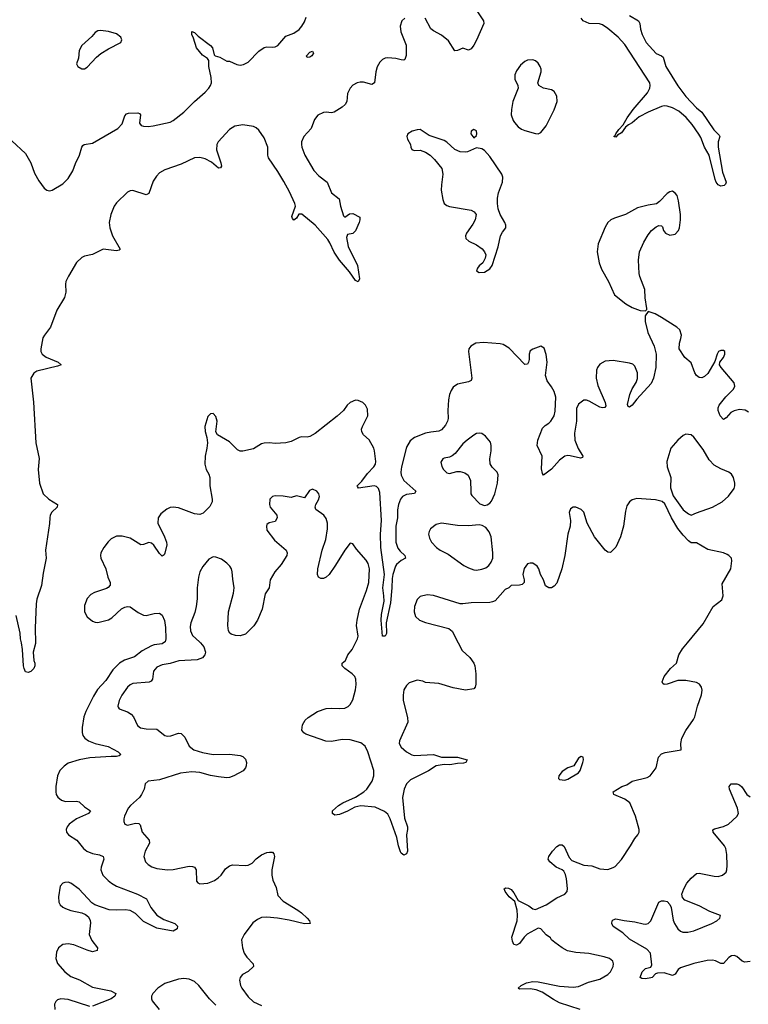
# Model space of a CAD drawing. Header units: inches. Extents: x 1449094 to 1618372, y 389908 to 534307.
# Tile 399 of 494: x 1581088 to 1586516, y 467309 to 474639. Entities that reach past the tile are written whole.
import ezdxf

# ---------------------------------------------------------------- set-up
doc = ezdxf.new("R2010")
doc.units = ezdxf.units.IN
doc.header["$MEASUREMENT"] = 0
doc.layers.add('B5486', color=7, linetype='Continuous')
doc.layers.add('B5487', color=7, linetype='Continuous')

msp = doc.modelspace()

# ---------------------------------------------------------------- linework, layer by layer
at = {"layer": 'B5486', "color": 5}
for points, elevation in [([(1581205.6, 470000), (1581205.8, 469994.2), (1581188, 469930), (1581193, 469870), (1581200.5, 469850), (1581201.6, 469830), (1581193.4, 469810), (1581171.9, 469788.1), (1581150, 469779.3), (1581130, 469784), (1581120.5, 469810), (1581115.8, 469830), (1581109.6, 469950), (1581100.1, 470000)], 480), ([(1582159.5, 470000), (1582150, 469992.9), (1582090, 469984.6), (1582070, 469977.2), (1581999.1, 469940.9), (1581943.5, 469896.5), (1581867.6, 469872.4), (1581830.2, 469850), (1581781.7, 469798.3), (1581730, 469718.7), (1581667.1, 469652.9), (1581636.4, 469603.6), (1581580.5, 469490), (1581565.6, 469450), (1581552.3, 469370), (1581552.5, 469332.5), (1581558.6, 469310), (1581573.8, 469290), (1581600.9, 469270), (1581650, 469251.5), (1581747.3, 469227.3), (1581821.1, 469190), (1581842, 469170), (1581830, 469158), (1581810, 469152.9), (1581770, 469154.7), (1581610, 469144.1), (1581530.4, 469130), (1581450, 469103.4), (1581418.3, 469081.7), (1581387.7, 469050), (1581369.4, 469010), (1581357, 468930), (1581356.1, 468890), (1581360.2, 468870), (1581370.8, 468850.8), (1581399.5, 468830), (1581430, 468819.8), (1581510, 468821.2), (1581530, 468816.6), (1581570, 468780.2), (1581614.9, 468750), (1581599.3, 468730), (1581511.8, 468690), (1581456, 468650), (1581440.3, 468630), (1581433.4, 468610), (1581436.5, 468590), (1581450.4, 468570), (1581512.3, 468532.3), (1581563.2, 468470), (1581588.9, 468450), (1581630, 468431.9), (1581681.6, 468421.6), (1581710.7, 468410), (1581714.9, 468390), (1581694, 468330), (1581691.6, 468310), (1581707.4, 468270), (1581747.2, 468230), (1581772, 468210), (1581810, 468189.2), (1581966, 468130), (1582033.6, 468093.6), (1582064.9, 468030), (1582110, 467972.9), (1582161.5, 467941.5), (1582244, 467910), (1582264, 467890), (1582261, 467870), (1582230, 467854.5), (1582110, 467876.9), (1582010, 467925.4), (1581950, 467984.8), (1581910, 468007.7), (1581873.5, 468013.5), (1581810, 468009.8), (1581753.2, 468013.2), (1581648.8, 468048.8), (1581625.3, 468065.3), (1581530, 468167.4), (1581469.3, 468210), (1581450, 468217.3), (1581423.4, 468216.6), (1581408.3, 468211.7), (1581390, 468189.2), (1581376.9, 468110), (1581380.3, 468070), (1581388.9, 468050), (1581410, 468031.8), (1581430, 468022), (1581470, 468007.1), (1581550.2, 467990.2), (1581578.2, 467978.2), (1581599.7, 467959.7), (1581613.7, 467933.7), (1581615.4, 467915.4), (1581604.5, 467830), (1581624.5, 467784.5), (1581666.4, 467730), (1581664.9, 467710), (1581630, 467699.8), (1581590, 467711.6), (1581490, 467752.7), (1581450, 467760.6), (1581410, 467754.4), (1581377.3, 467730), (1581361.4, 467698.6), (1581356.8, 467650), (1581370, 467612.2), (1581423.2, 467550), (1581470, 467516.3), (1581532.6, 467492.6), (1581630, 467437.4), (1581766.8, 467410), (1581804, 467390), (1581797.3, 467370), (1581770, 467349.7), (1581630, 467295.6)], 520), ([(1582433.6, 470000), (1582459.5, 469970), (1582471.7, 469931.7), (1582467, 469910), (1582450, 469889.7), (1582410, 469873.7), (1582274.1, 469865.9), (1582210, 469846.6), (1582150, 469836), (1582110, 469818), (1582083.6, 469790), (1582077.6, 469730), (1582066, 469714), (1582051.3, 469708.7), (1581930, 469696.9), (1581910, 469687.6), (1581890, 469669.6), (1581848.9, 469610), (1581828.7, 469570), (1581819.1, 469530), (1581821.1, 469521.1), (1581827.9, 469507.9), (1581890, 469487), (1581918, 469470), (1581935.8, 469450), (1581964.6, 469384.6), (1581986.9, 469366.9), (1582030, 469359.3), (1582110, 469358.4), (1582170, 469310.4), (1582190, 469306), (1582213, 469307), (1582270, 469326.7), (1582290, 469326), (1582318.2, 469298.2), (1582350.4, 469230), (1582384, 469204), (1582450, 469184.1), (1582529.8, 469170.2), (1582650.3, 469170.3), (1582730, 469161.6), (1582750, 469154.4), (1582770, 469133.4), (1582777, 469110), (1582775.6, 469084.4), (1582770, 469069), (1582752.1, 469047.9), (1582684, 469010), (1582650, 468997.4), (1582630, 468994.7), (1582570, 469002.7), (1582510, 469012.3), (1582430, 469035.1), (1582370, 469040.3), (1582286.8, 469030), (1582130, 468980.4), (1582044.7, 468970), (1582022.8, 468950), (1582014.9, 468910), (1581996.4, 468870), (1581980.4, 468850), (1581912.2, 468790), (1581897, 468770), (1581868.5, 468710), (1581862.4, 468690), (1581863, 468670), (1581870.5, 468650.5), (1581890, 468642.4), (1581950, 468657.1), (1581976.1, 468656.1), (1581986, 468646), (1581999.5, 468590), (1582052.2, 468530), (1582054.9, 468510), (1582023.7, 468450), (1582012.4, 468410), (1582025.5, 468370), (1582044, 468350), (1582072.9, 468332.9), (1582110, 468320.3), (1582189.7, 468310.3), (1582230, 468312.9), (1582350, 468337), (1582376.2, 468336.2), (1582390.3, 468330.3), (1582403.1, 468310), (1582405.8, 468225.8), (1582414, 468214), (1582430, 468207.3), (1582490, 468212.2), (1582538, 468230), (1582567, 468250), (1582588.3, 468271.7), (1582621, 468319), (1582650, 468341.3), (1582673.1, 468346.9), (1582770, 468342.4), (1582790, 468346), (1582818.8, 468361.2), (1582850, 468392.7), (1582890, 468421.6), (1582930, 468438.4), (1582950, 468443), (1582970, 468440.7), (1582980.7, 468430), (1582986, 468410), (1582967.2, 468310), (1582965.3, 468270), (1582974.1, 468234.1), (1582999.1, 468179.1), (1583010, 468119.1), (1583050, 468077.4), (1583160.5, 468010), (1583186, 467990), (1583230.5, 467950), (1583246.8, 467930), (1583252, 467910), (1583210, 467907.8), (1583096.3, 467936.3), (1583008.5, 467951.5), (1582930, 467958.7), (1582890, 467955.6), (1582858.7, 467941.3), (1582824.9, 467915.1), (1582760.7, 467830), (1582740.7, 467790), (1582748.2, 467730), (1582759.5, 467690), (1582779.4, 467659.4), (1582827.7, 467610), (1582830.6, 467590), (1582790, 467554), (1582747.3, 467530), (1582730.6, 467510), (1582724.9, 467490), (1582732, 467450), (1582741.7, 467430), (1582790, 467364.4), (1582830, 467328.8), (1582890, 467299.5)], 540), ([(1584355.2, 470000), (1584384.2, 469944.2), (1584440.7, 469890), (1584470.6, 469850), (1584478, 469830), (1584485.5, 469770), (1584487.1, 469692.9), (1584481, 469670), (1584470, 469659), (1584410, 469647.6), (1584315.9, 469664.1), (1584210, 469697), (1584110, 469706), (1584090, 469715.1), (1584050, 469722.7), (1583990, 469702.7), (1583970, 469682.7), (1583950.4, 469650), (1583944.2, 469610), (1583945.7, 469570), (1583976.2, 469443.8), (1583978.4, 469410), (1583917.8, 469270), (1583914.3, 469250), (1583930, 469224.6), (1583970.5, 469190), (1584010, 469166.3), (1584030, 469162.7), (1584170, 469168.7), (1584230, 469148), (1584350, 469150.3), (1584422, 469130), (1584412, 469110), (1584394.6, 469105.4), (1584350, 469102.9), (1584292.5, 469092.5), (1584250, 469094.5), (1584190, 469083.9), (1584132.2, 469047.8), (1583998.6, 468981.4), (1583970.4, 468950), (1583953.1, 468910), (1583940.8, 468850), (1583954.7, 468694.7), (1583975.8, 468630), (1583977.6, 468610), (1583970.3, 468570), (1583976, 468450), (1583970, 468429.4), (1583950, 468419.3), (1583930, 468433.2), (1583925.2, 468445.2), (1583909.7, 468490), (1583896.4, 468550), (1583848.5, 468690), (1583830, 468725.1), (1583805.1, 468745.1), (1583736, 468776), (1583630, 468785.7), (1583583.6, 468776.4), (1583530, 468746.3), (1583470, 468722), (1583436.4, 468716.4), (1583418, 468730), (1583419, 468750), (1583462.7, 468790), (1583494, 468810), (1583590, 468850.2), (1583651.2, 468890), (1583673.5, 468910), (1583713.5, 468970), (1583727.1, 469010), (1583726.3, 469050), (1583682.2, 469190), (1583660.4, 469230), (1583630, 469255.4), (1583550, 469277.3), (1583490, 469279.8), (1583410, 469265.4), (1583367.5, 469267.5), (1583220, 469320), (1583203.6, 469330), (1583189.7, 469350), (1583193.7, 469390), (1583214.6, 469425.4), (1583235.7, 469444.3), (1583306, 469490), (1583370, 469510.3), (1583410, 469513.4), (1583470, 469510.4), (1583510, 469514.9), (1583534, 469526), (1583550, 469542), (1583570, 469574.8), (1583589.7, 469650), (1583594.5, 469690), (1583592.4, 469730), (1583584.2, 469750), (1583565.6, 469770), (1583509.6, 469810), (1583489.6, 469830), (1583489.4, 469850), (1583514, 469870), (1583532, 469910), (1583565.1, 469950), (1583589.7, 470000)], 540), ([(1585262.4, 467270), (1585110, 467319.4), (1585063.9, 467343.9), (1584979.1, 467399.1), (1584936, 467416), (1584890, 467423.9), (1584810, 467422), (1584802, 467430), (1584824, 467450), (1584864, 467470), (1584910, 467478.9), (1584950, 467476.1), (1585110, 467444.6), (1585210, 467436.6), (1585250, 467441.4), (1585325.8, 467474.2), (1585410, 467495.6), (1585469.7, 467530), (1585488.4, 467550), (1585508.3, 467590), (1585511.2, 467610), (1585507.3, 467630), (1585482.7, 467650), (1585442.7, 467662.7), (1585326.6, 467686.6), (1585230, 467696.1), (1585167.7, 467707.7), (1585128.6, 467728.6), (1585073.2, 467770), (1585049.5, 467790), (1585042.9, 467802.9), (1585010, 467827), (1584970, 467871.6), (1584950, 467876.2), (1584867.9, 467832.1), (1584845.5, 467810), (1584810, 467761.2), (1584790, 467749.2), (1584770, 467755.3), (1584758.6, 467778.6), (1584755.1, 467810), (1584794, 467930), (1584797.4, 467970), (1584793.6, 468010), (1584775.5, 468075.5), (1584734, 468110), (1584704, 468150), (1584698, 468170), (1584710, 468176), (1584730, 468174.8), (1584750, 468162.8), (1584770, 468138.8), (1584802.4, 468082.4), (1584881.7, 468041.7), (1584910, 468019.1), (1584930, 468015.5), (1585009, 468051), (1585090, 468102.4), (1585149.6, 468130.4), (1585166, 468150), (1585169.5, 468170.5), (1585162.5, 468242.5), (1585154.8, 468274.8), (1585140.2, 468300.2), (1585129.6, 468309.6), (1585084.5, 468330), (1585038, 468370), (1585025.2, 468390), (1585029.3, 468410), (1585058, 468450), (1585090, 468484), (1585110, 468497.3), (1585130, 468496), (1585143, 468483), (1585181.7, 468401.7), (1585199.8, 468379.8), (1585290, 468344.4), (1585350, 468340.2), (1585410, 468317), (1585470, 468314), (1585510, 468326.7), (1585523.7, 468336.3), (1585570, 468388.2), (1585638.9, 468490), (1585670, 468544), (1585693.2, 468570), (1585702.7, 468590), (1585703.7, 468610), (1585675.8, 468710), (1585634, 468810), (1585596.8, 468836.8), (1585514, 468870), (1585509.3, 468890), (1585574, 468930), (1585610, 468942), (1585649.8, 468970.2), (1585761.2, 468998.8), (1585784, 469010), (1585828.7, 469070), (1585846.6, 469150), (1585870, 469172.7), (1585896.1, 469183.9), (1586016.4, 469203.6), (1586012.3, 469250), (1586021.3, 469290), (1586050, 469347.7), (1586107, 469430), (1586116.2, 469450), (1586136.2, 469530), (1586166.5, 469613.5), (1586171, 469649), (1586167.8, 469670), (1586152.5, 469692.5), (1586130, 469704.2), (1586050, 469720.3), (1585990, 469719.8), (1585910, 469692), (1585890, 469689.6), (1585878, 469698), (1585873.2, 469710), (1585889.6, 469750), (1585936.9, 469810), (1585979.6, 469850), (1585997.2, 469910), (1586025, 469955.1), (1586062, 470000)], 540), ([(1586530, 467627), (1586490, 467623.6), (1586470, 467631.3), (1586430, 467663.9), (1586410, 467672.2), (1586390, 467670.6), (1586370, 467658.8), (1586330, 467612.3), (1586310, 467612.7), (1586272.1, 467632.1), (1586250, 467637.3), (1586210, 467634.7), (1586110, 467613.4), (1586010, 467579.8), (1585992.3, 467567.7), (1585970, 467534), (1585950, 467522.9), (1585890, 467542.6), (1585839.1, 467540.9), (1585823.8, 467536.2), (1585798.8, 467510), (1585790, 467506.3), (1585750, 467499.6), (1585722.5, 467502.5), (1585709.3, 467510), (1585725.1, 467550), (1585750, 467575.5), (1585790, 467586), (1585797.6, 467602.4), (1585787.1, 467690), (1585758.9, 467718.9), (1585630, 467794), (1585582, 467842), (1585508.1, 467888.1), (1585499.3, 467910), (1585501.2, 467930), (1585510, 467938.8), (1585530, 467944.9), (1585590, 467932.2), (1585670, 467923.8), (1585732.1, 467907.9), (1585750, 467905.5), (1585769.5, 467910.5), (1585790, 467931.3), (1585849.6, 468070.4), (1585870, 468078.8), (1585890, 468080.7), (1585910, 468074), (1585932.2, 468052.2), (1585940.4, 468030), (1585956.7, 467936.7), (1585966.5, 467910), (1585990.2, 467870.2), (1586010, 467854), (1586027.1, 467847.1), (1586065.7, 467845.7), (1586110, 467856.5), (1586245.1, 467910), (1586280.7, 467930), (1586303.7, 467950), (1586309, 467970), (1586230, 468001.1), (1586150, 468041.8), (1586043.5, 468083.5), (1586024.9, 468104.9), (1586020.5, 468130), (1586035.1, 468170), (1586057.7, 468210), (1586090, 468248.7), (1586130, 468282.4), (1586150, 468286.7), (1586262.2, 468262.2), (1586290, 468260.9), (1586323.7, 468270), (1586350, 468294), (1586356.4, 468310), (1586358.4, 468341.6), (1586356.4, 468423.6), (1586348.4, 468470), (1586337.8, 468490), (1586253.3, 468590), (1586252.3, 468607.7), (1586264.6, 468615.4), (1586330, 468631.8), (1586367, 468650), (1586430, 468707.7), (1586442.9, 468730), (1586434.7, 468770), (1586374.5, 468910), (1586372.7, 468930), (1586389.2, 468950), (1586430, 468950.4), (1586450, 468943), (1586467.1, 468927.1), (1586505.3, 468870), (1586530, 468854.9)], 520), ([(1582550, 467303.6), (1582502.4, 467350), (1582423.5, 467450), (1582390, 467478.8), (1582350, 467496.4), (1582310, 467501), (1582270, 467496), (1582170, 467463.5), (1582117.1, 467430), (1582080.4, 467390), (1582070.4, 467370), (1582070.4, 467350), (1582075.8, 467335.8), (1582127.7, 467270)], 540), ([(1581610, 467293.3), (1581450, 467346), (1581394, 467350), (1581370, 467342.6), (1581356.5, 467330), (1581348.2, 467310), (1581349.3, 467270)], 520)]:
    msp.add_lwpolyline(points, dxfattribs=dict(at, elevation=elevation))
at = {"layer": 'B5486', "color": 5, "elevation": 560}
msp.add_lwpolyline([(1585270, 469153.2), (1585250, 469142), (1585216, 469084), (1585170, 469068.7), (1585130, 469042), (1585104.7, 469010), (1585102, 468990), (1585110, 468982), (1585150, 468978), (1585170, 468984.7), (1585250, 469032), (1585262, 469050), (1585284, 469110), (1585288.7, 469130), (1585286, 469150)], close=True, dxfattribs=at)
at = {"layer": 'B5487', "color": 5}
for points, elevation in [([(1581030, 473738), (1581130, 473644), (1581170, 473573.4), (1581197.8, 473497.8), (1581230, 473439.3), (1581270, 473384.9), (1581290, 473370.4), (1581310, 473366.5), (1581330, 473370.3), (1581410, 473416.9), (1581450, 473456.9), (1581484.7, 473515.3), (1581504.7, 473570), (1581534.1, 473630), (1581549.8, 473690.2), (1581557.6, 473702.4), (1581569.1, 473710.9), (1581630, 473721.1), (1581818.8, 473830), (1581850, 473865.2), (1581870, 473923.8), (1581882.3, 473937.7), (1581897.2, 473942.8), (1581966.9, 473946.9), (1581981.1, 473941.1), (1581986.7, 473930), (1581979.1, 473870), (1581992.1, 473852), (1582010, 473846.8), (1582045.2, 473845.2), (1582080.9, 473850), (1582210, 473876.3), (1582232.1, 473887.9), (1582310, 473951.3), (1582390, 474030.7), (1582470, 474099.2), (1582497.6, 474130), (1582509.9, 474150), (1582515.5, 474170), (1582513.6, 474210), (1582497.2, 474290), (1582495.9, 474335.9), (1582487.1, 474350), (1582450, 474375.2), (1582406, 474430), (1582382.8, 474502.8), (1582369.2, 474530), (1582370, 474552.4), (1582390, 474545.3), (1582417, 474517), (1582510, 474446.2), (1582524.1, 474430), (1582536.7, 474376.7), (1582543, 474370), (1582579.2, 474359.2), (1582630, 474331.8), (1582650, 474330.2), (1582705.1, 474305.1), (1582730, 474299.8), (1582754.8, 474305.2), (1582790, 474323.2), (1582870, 474404), (1582907.8, 474432.2), (1582930, 474437.3), (1582970, 474435.2), (1582990, 474438.5), (1583010, 474448.5), (1583070, 474516.5), (1583130, 474540.2), (1583170, 474567.5), (1583189.8, 474590), (1583210, 474623.7), (1583222, 474658)], 480), ([(1583957, 474650), (1583934.9, 474630), (1583922.8, 474590), (1583928, 474550), (1583966.3, 474450), (1583967.6, 474372.4), (1583955.9, 474344.1), (1583950, 474338.4), (1583930, 474339.7), (1583890, 474351.2), (1583830, 474354.7), (1583810, 474353.3), (1583790, 474342.9), (1583770, 474323.7), (1583751.4, 474288.6), (1583740.8, 474250), (1583730, 474169.4), (1583710, 474155.8), (1583650, 474174.8), (1583625, 474175.1), (1583600.7, 474170), (1583570, 474153), (1583548.7, 474130), (1583529.1, 474090.9), (1583523.7, 474030), (1583512.2, 474007.8), (1583491.2, 473988.8), (1583430, 473951.2), (1583410, 473946.9), (1583370, 473951.1), (1583350, 473948), (1583310, 473927.8), (1583283.5, 473896.5), (1583259.1, 473830), (1583203.9, 473770), (1583187.3, 473730), (1583186, 473710), (1583189.2, 473690), (1583212.9, 473630), (1583277.8, 473517.8), (1583316.8, 473476.8), (1583379.3, 473430), (1583410.3, 473350.3), (1583466.9, 473306.9), (1583477.4, 473250), (1583499.9, 473179.9), (1583510, 473170.5), (1583545.6, 473194.4), (1583570, 473195.7), (1583621.6, 473170), (1583622, 473150), (1583616.2, 473130), (1583590, 473066.5), (1583570, 473047.2), (1583530, 473040.9), (1583523.2, 473016.8), (1583535.6, 472950), (1583604, 472810), (1583619.1, 472710), (1583610, 472688), (1583590, 472697.2), (1583543.5, 472763.5), (1583470, 472848.3), (1583430, 472909.7), (1583399.4, 472979.4), (1583383.7, 473003.7), (1583289.8, 473110), (1583190, 473191.5), (1583168.5, 473191.5), (1583150, 473162), (1583130, 473148), (1583119, 473159), (1583114.6, 473174.6), (1583141.7, 473250), (1583138.7, 473270), (1583098.5, 473358.5), (1583055.5, 473435.5), (1583010.3, 473510.3), (1582940.6, 473610), (1582935.7, 473630), (1582935.5, 473690), (1582910, 473761.1), (1582870, 473816.1), (1582850, 473834), (1582830, 473843.4), (1582750, 473857.1), (1582690, 473847.7), (1582650, 473822), (1582567, 473730), (1582556.5, 473710), (1582552.9, 473670), (1582586.7, 473573.3), (1582590.2, 473549.8), (1582583.5, 473536.5), (1582570, 473534), (1582517.8, 473577.8), (1582470, 473603), (1582430, 473613.6), (1582390, 473611.2), (1582290, 473564.8), (1582170, 473522.4), (1582130, 473499.1), (1582106, 473474), (1582083.1, 473436.9), (1582050, 473344.5), (1582030, 473336.3), (1581930, 473368), (1581910, 473366.3), (1581890, 473355.1), (1581810, 473275.1), (1581792.4, 473250), (1581767.7, 473190), (1581754.2, 473130), (1581758.6, 473090), (1581780.2, 473030), (1581837.3, 472930), (1581830, 472922.7), (1581810, 472919.6), (1581709.2, 472930.8), (1581630, 472891), (1581570, 472878.9), (1581550.4, 472870), (1581510, 472830.8), (1581450.2, 472730), (1581431.8, 472690), (1581428.4, 472670), (1581431.6, 472610), (1581422, 472570), (1581363.9, 472476.1), (1581317.8, 472350), (1581271.5, 472290), (1581261.1, 472270), (1581244.5, 472190), (1581245.8, 472170), (1581255.6, 472150), (1581285.9, 472125.9), (1581374.8, 472090), (1581396, 472070), (1581370, 472059.6), (1581216.2, 472023.8), (1581192.4, 472007.6), (1581171.8, 471970), (1581191.2, 471791.2), (1581207.8, 471490), (1581232, 471372), (1581226, 471290), (1581236.5, 471190), (1581262.8, 471110), (1581304, 471070), (1581370.5, 471030), (1581366, 471010), (1581326.6, 470973.4), (1581315.2, 470950), (1581311.6, 470930), (1581310, 470889), (1581279.3, 470690), (1581285.8, 470630), (1581261.5, 470518.5), (1581250, 470426), (1581215.6, 470324.4), (1581210.1, 470289.8), (1581203.1, 470110), (1581205.6, 470000)], 480), ([(1584499.1, 474699.1), (1584542, 474630), (1584546.7, 474610), (1584490, 474487), (1584470, 474449.6), (1584450, 474423.7), (1584430, 474412.7), (1584390, 474426.6), (1584350, 474409.5), (1584330, 474406.6), (1584281.4, 474481.4), (1584230, 474523.6), (1584170, 474556.2), (1584150, 474572.3), (1584109.6, 474650)], 480), ([(1585631.8, 474670), (1585696.9, 474630), (1585706.8, 474610), (1585712.2, 474570), (1585726.1, 474530), (1585755.6, 474470), (1585830, 474387.1), (1585869.5, 474369.5), (1585880.2, 474360.2), (1585902.1, 474290), (1585990, 474146.8), (1586050, 474066.4), (1586130, 473984.3), (1586170, 473950.2), (1586259.1, 473819.1), (1586298.6, 473778.6), (1586302.6, 473770), (1586290.2, 473730), (1586290.2, 473689.8), (1586323.5, 473503.5), (1586350.3, 473430), (1586345.7, 473414.3), (1586335.5, 473404.5), (1586310, 473399.1), (1586290, 473409.8), (1586276.8, 473430), (1586268.3, 473450), (1586222.9, 473630), (1586188.9, 473690), (1586162.2, 473762.2), (1586147.7, 473787.7), (1586098.1, 473858.1), (1586051.7, 473911.7), (1585997.6, 473957.6), (1585950, 473982.8), (1585910, 473996), (1585890, 473997.3), (1585870, 473992.9), (1585770, 473951.2), (1585703.4, 473916.6), (1585650, 473872.4), (1585623, 473857), (1585601.8, 473838.2), (1585570, 473797.6), (1585540.9, 473779.1), (1585530, 473765.4), (1585514, 473770), (1585523.6, 473776.4), (1585528, 473790), (1585550, 473821.6), (1585583.8, 473856.2), (1585613, 473910), (1585656.8, 473970), (1585764.7, 474095.3), (1585782, 474130), (1585785, 474150), (1585781.1, 474170), (1585595.7, 474455.7), (1585546.2, 474510), (1585470, 474574.9), (1585430, 474601.2), (1585407.7, 474607.7), (1585330, 474610.3), (1585284.6, 474630), (1585271.8, 474650)], 480), ([(1586516.9, 471716.9), (1586493.3, 471733.3), (1586450, 471737.2), (1586410, 471728.7), (1586385.2, 471714.8), (1586350, 471674.5), (1586330, 471663.7), (1586306, 471690), (1586291.1, 471730), (1586291.2, 471750), (1586298.3, 471770), (1586348.7, 471831.3), (1586405.7, 471890), (1586415.1, 471910), (1586410, 471935.1), (1586312.7, 472050), (1586301.2, 472070), (1586304, 472090), (1586330, 472124), (1586341.3, 472150), (1586341.6, 472170), (1586330, 472177.7), (1586310, 472177.7), (1586293.4, 472170), (1586283.1, 472150), (1586266.2, 472093.8), (1586214.3, 472005.7), (1586190, 471982), (1586170, 471972), (1586150, 471975.1), (1586130, 471989.3), (1586117, 472010), (1586090, 472085.2), (1586043.9, 472123.9), (1586000.9, 472190), (1586002, 472230), (1586014.2, 472265.9), (1586016.9, 472290), (1586004.5, 472330), (1585983.7, 472350), (1585870, 472422.9), (1585822, 472450), (1585770, 472466), (1585746.4, 472433.6), (1585747.1, 472392.9), (1585768.4, 472310), (1585815.3, 472210), (1585828.9, 472148.9), (1585826.5, 472050), (1585810.3, 471970), (1585791.8, 471930), (1585684.9, 471815.1), (1585650, 471769.2), (1585630, 471755.3), (1585620.2, 471760.2), (1585615.3, 471775.3), (1585633.3, 471850), (1585649.8, 471890.2), (1585681.1, 471938.9), (1585690.7, 471969.3), (1585689.8, 472010), (1585670, 472059.5), (1585654.4, 472074.4), (1585630, 472083.1), (1585510, 472102.4), (1585450, 472098.4), (1585410, 472075.1), (1585391.3, 472050), (1585385, 472030), (1585383.2, 471970), (1585395.3, 471915.3), (1585450.4, 471790), (1585455.5, 471764.5), (1585447.3, 471752.7), (1585430.5, 471749.5), (1585410, 471753.6), (1585330, 471800.5), (1585310, 471806.6), (1585290, 471806.3), (1585250, 471776.9), (1585235.1, 471744.9), (1585234.7, 471650), (1585221.8, 471561.8), (1585224, 471510), (1585247.8, 471447.8), (1585282.8, 471390), (1585279.8, 471380.2), (1585266, 471374), (1585188.1, 471391.9), (1585170, 471394), (1585150, 471389.5), (1585110, 471359.5), (1585050, 471294.3), (1584990, 471249.3), (1584981.5, 471261.5), (1584975.1, 471295.1), (1584979, 471390), (1584943.7, 471470), (1584947, 471510), (1584982.7, 471597.3), (1585001.7, 471618.3), (1585030, 471635.5), (1585044.5, 471650), (1585069.7, 471690), (1585075.8, 471724.2), (1585081.8, 471830), (1585070, 471872), (1585050, 471907), (1585016.9, 471950), (1585004.2, 471990), (1585018.4, 472090), (1585010, 472148), (1584994.2, 472194.2), (1584970, 472209), (1584910, 472186.6), (1584890, 472173.2), (1584882, 472150), (1584882, 472110), (1584877.3, 472090), (1584870, 472075.3), (1584850, 472073.2), (1584735.2, 472195.2), (1584690, 472221.6), (1584667.5, 472227.5), (1584542.8, 472237.2), (1584486.8, 472230), (1584448, 472210), (1584434, 472190), (1584430.3, 472170), (1584454.9, 471970), (1584450, 471954), (1584430, 471943.5), (1584350, 471925.7), (1584317.5, 471902.5), (1584301.2, 471878.8), (1584289.3, 471850), (1584283.2, 471810), (1584276.5, 471730), (1584279, 471670), (1584275, 471650), (1584260.1, 471619.9), (1584230, 471584.8), (1584210, 471575.3), (1584150.2, 471569.8), (1584110, 471560.3), (1584030, 471529.8), (1583996.2, 471503.8), (1583970, 471458), (1583933.2, 471310), (1583927.2, 471270), (1583928.9, 471248.9), (1583948.9, 471208.9), (1584038.4, 471130), (1584028.3, 471111.7), (1583970, 471103.8), (1583940.3, 471090), (1583923.6, 471070), (1583908.6, 471030), (1583902, 470990), (1583902.3, 470930), (1583889.4, 470870), (1583890.8, 470750.8), (1583904.6, 470704.6), (1583921.8, 470681.9), (1583957.1, 470650), (1583960.7, 470630), (1583930, 470613), (1583895.3, 470584.7), (1583886.2, 470570), (1583867.5, 470510), (1583861.4, 470478.6), (1583860.5, 470410), (1583850, 470299), (1583816.9, 470150), (1583820.5, 470070), (1583810, 470049.3), (1583790, 470049.2), (1583781.2, 470170), (1583783.9, 470210), (1583802, 470310), (1583801.7, 470350), (1583792.2, 470410), (1583806, 470510), (1583777.1, 470710), (1583775.8, 470810), (1583783.9, 470910), (1583770, 471119.3), (1583760.3, 471150), (1583745.1, 471165.1), (1583728.9, 471168.9), (1583612.3, 471152.3), (1583603.3, 471163.3), (1583602.9, 471170), (1583637.1, 471202.8), (1583679.6, 471260.5), (1583726.8, 471310), (1583737.7, 471330), (1583740.2, 471350), (1583731.7, 471430), (1583725.7, 471450), (1583691.3, 471511.3), (1583649.6, 471550), (1583636.3, 471570), (1583634.7, 471590), (1583641.3, 471610), (1583680.7, 471690), (1583678.9, 471738.9), (1583662.7, 471770), (1583644, 471790), (1583610, 471805.1), (1583590, 471806), (1583550.6, 471790), (1583528.4, 471770), (1583500.5, 471730), (1583453, 471687), (1583290, 471558.9), (1583250, 471537.4), (1583230, 471531.5), (1583190, 471533.3), (1583170, 471529.7), (1583110, 471499.7), (1583070, 471488.4), (1582990, 471484.7), (1582950, 471489.6), (1582910, 471487), (1582890, 471480.9), (1582830, 471445.1), (1582750, 471426.3), (1582730, 471428), (1582710, 471437.6), (1582650, 471496), (1582562, 471550), (1582548.9, 471571.1), (1582558, 471650), (1582550, 471686), (1582530, 471708), (1582510, 471706), (1582490, 471686), (1582468, 471610), (1582470, 471574), (1582483, 471530), (1582486.4, 471490), (1582483.1, 471450), (1582470.4, 471390), (1582466.4, 471330), (1582476.4, 471290), (1582496.1, 471256.1), (1582503.7, 471230), (1582503.1, 471170), (1582522.8, 471070), (1582522.3, 471050), (1582505.3, 471014.7), (1582454.6, 470965.4), (1582430, 470955.9), (1582390, 470961.8), (1582270, 471005.2), (1582230, 471010.6), (1582210, 471008), (1582183.6, 470996.4), (1582138.6, 470961.4), (1582119.7, 470930), (1582117.4, 470890), (1582165.8, 470790), (1582182, 470750), (1582184.4, 470730), (1582170, 470668.7), (1582163.4, 470656.6), (1582150, 470646.6), (1582130, 470664.5), (1582088.2, 470728.2), (1582070, 470742.7), (1582050, 470746.2), (1582010, 470732.6), (1581990, 470731.1), (1581910, 470778.8), (1581850, 470793.8), (1581810, 470794.2), (1581770, 470775.1), (1581746.8, 470753.2), (1581713.6, 470710), (1581692.6, 470670), (1581689.1, 470650), (1581691.1, 470630), (1581729.5, 470550), (1581744.6, 470490), (1581762.2, 470450), (1581760.6, 470430), (1581747.7, 470412.3), (1581735.5, 470404.5), (1581644.7, 470375.3), (1581619, 470361), (1581590.1, 470329.8), (1581570, 470279), (1581570.2, 470230), (1581590, 470194.9), (1581630, 470162), (1581650, 470153.6), (1581670, 470151.3), (1581750, 470170.3), (1581774.1, 470185.9), (1581847.1, 470252.9), (1581870, 470266.7), (1581890, 470271.4), (1581910, 470267.7), (1581970, 470224.9), (1582010, 470206), (1582030, 470203.6), (1582090, 470219.5), (1582130, 470220.5), (1582150, 470206.8), (1582166.5, 470166.5), (1582174.4, 470114.4), (1582175.8, 470030), (1582171.2, 470008.8), (1582159.5, 470000)], 520), ([(1583589.7, 470000), (1583604.5, 470030), (1583609.5, 470050), (1583596.9, 470130), (1583602.4, 470170), (1583620.4, 470250), (1583672.5, 470390), (1583688.8, 470450), (1583693.6, 470550), (1583684.7, 470590), (1583670, 470615.6), (1583596.9, 470696.9), (1583570, 470738), (1583550, 470742), (1583510, 470689), (1583441.4, 470578.6), (1583392.2, 470510), (1583370, 470489.7), (1583350, 470479.7), (1583330, 470478), (1583314, 470490), (1583307.4, 470510), (1583309.8, 470550), (1583341.8, 470690), (1583369.1, 470770), (1583381.4, 470850), (1583380.9, 470890), (1583370, 470926.6), (1583354, 470950), (1583292.8, 470992.8), (1583288.3, 471010), (1583294, 471030), (1583314.2, 471065.8), (1583321, 471090), (1583316.4, 471110), (1583301.3, 471130), (1583270, 471145.4), (1583245.7, 471134.3), (1583210, 471080.9), (1583150, 471094.5), (1583110, 471082.4), (1583050, 471093), (1582990, 471094.7), (1582970, 471089.4), (1582950.6, 471070), (1582948.7, 471030), (1582954.4, 471010), (1583004, 470950), (1583006.8, 470930), (1582990, 470904), (1582947.5, 470892.5), (1582930, 470882), (1582926, 470870), (1582930, 470838), (1582985.1, 470765.1), (1583072.7, 470690), (1583081.6, 470670), (1583078.4, 470650), (1583036.7, 470583.3), (1582988.8, 470530), (1582954.4, 470470), (1582946, 470410), (1582915.5, 470364.5), (1582894, 470250), (1582858.5, 470170), (1582832.1, 470127.9), (1582770, 470065.4), (1582730, 470051.3), (1582695.6, 470055.6), (1582664.4, 470064.4), (1582652.8, 470072.8), (1582642.4, 470090), (1582638.5, 470130), (1582642.7, 470230), (1582681.4, 470370), (1582686.4, 470410), (1582674.9, 470474.9), (1582670.8, 470530), (1582665.8, 470550), (1582653.8, 470570), (1582630, 470594.5), (1582590, 470623.1), (1582550, 470638.4), (1582530, 470640.7), (1582497, 470623), (1582452.3, 470567.7), (1582430.3, 470530), (1582420.3, 470490), (1582408.9, 470410), (1582409, 470329), (1582403.2, 470270), (1582393.2, 470226.8), (1582362, 470150), (1582357, 470123), (1582360.3, 470090), (1582375.1, 470055.1), (1582427.3, 470007.3), (1582433.6, 470000)], 540), ([(1586062, 470000), (1586178.6, 470141.4), (1586255.1, 470270), (1586319.3, 470320.7), (1586327.6, 470350), (1586321.5, 470438.5), (1586384.5, 470550), (1586392.3, 470610), (1586389.3, 470630), (1586371.6, 470651.6), (1586358.7, 470658.7), (1586330, 470669.6), (1586214.5, 470694.5), (1586130, 470745.2), (1586090, 470746), (1586070, 470759), (1586030, 470801.2), (1585990, 470852.7), (1585943.7, 470930), (1585894, 471034), (1585873.2, 471053.2), (1585823.7, 471063.7), (1585685.8, 471074.2), (1585650, 471064), (1585630, 471049), (1585610, 471019), (1585600.7, 470979.3), (1585586.7, 470870), (1585562.4, 470790), (1585530, 470712.7), (1585490, 470672.7), (1585470, 470675.1), (1585450, 470689.4), (1585369.6, 470790), (1585316.2, 470890), (1585290, 470973.2), (1585270, 470992.7), (1585230.9, 471009.1), (1585210, 471009.2), (1585190, 470999), (1585180.7, 470970), (1585190.8, 470910), (1585187.7, 470870), (1585170.4, 470809.6), (1585148.9, 470651.1), (1585126.4, 470550), (1585090, 470444), (1585070, 470421.2), (1585050, 470408.7), (1585030, 470408.7), (1585004.1, 470424.1), (1584989.3, 470470), (1584967.8, 470507.8), (1584955.1, 470550), (1584943.7, 470570), (1584910, 470594), (1584890, 470594.5), (1584870, 470589.2), (1584846.6, 470553.4), (1584836.3, 470510), (1584846.8, 470470), (1584846, 470450), (1584838.5, 470441.5), (1584830, 470434), (1584810, 470429), (1584750, 470428), (1584730.9, 470409.1), (1584703.5, 470396.5), (1584630, 470313.2), (1584610, 470304.5), (1584590, 470299.6), (1584450, 470297.4), (1584389.7, 470289.7), (1584370, 470291.2), (1584170, 470352.8), (1584122.8, 470357.2), (1584070, 470345.2), (1584050, 470324), (1584028.4, 470270), (1584025.5, 470230), (1584035.2, 470195.2), (1584066, 470170), (1584110, 470150.5), (1584285.8, 470105.8), (1584310, 470086.8), (1584355.2, 470000)], 540), ([(1581100.1, 470000), (1581094.3, 470030), (1581091.1, 470071.1), (1581062.6, 470202.6)], 480)]:
    msp.add_lwpolyline(points, dxfattribs=dict(at, elevation=elevation))
for points, elevation in [([(1581690, 474559.3), (1581670, 474557.2), (1581650, 474544), (1581624.7, 474515.3), (1581550, 474447.3), (1581531.7, 474410), (1581526, 474354), (1581511, 474310), (1581521, 474290), (1581550, 474274.8), (1581570, 474274.8), (1581590, 474286.8), (1581659.6, 474360.4), (1581692.7, 474387.3), (1581750, 474423), (1581842, 474470), (1581849.2, 474490), (1581841.2, 474510), (1581810, 474533.6), (1581750, 474551.6)], 520), ([(1583230, 474357.2), (1583224.2, 474370), (1583250, 474397), (1583270, 474406), (1583275.8, 474390), (1583263, 474370), (1583250, 474360.5)], 460), ([(1584910, 474339.8), (1584870, 474337.6), (1584850, 474327.6), (1584819.8, 474300.2), (1584790, 474258.7), (1584776.5, 474230), (1584776.9, 474196.9), (1584798.3, 474150), (1584800.9, 474130), (1584762.4, 474030), (1584751.3, 473970), (1584750.2, 473930), (1584762.8, 473890), (1584773.4, 473873.4), (1584802, 473842), (1584825.1, 473825.1), (1584850, 473814), (1584930, 473792.4), (1584950, 473790.5), (1584970, 473800.7), (1585010, 473850.4), (1585070, 473967.4), (1585090.9, 474030), (1585090.4, 474070), (1585070, 474105.4), (1585050, 474117.7), (1584990, 474128.5), (1584956.3, 474150), (1584947.4, 474170), (1584972.2, 474250), (1584971.6, 474270), (1584964.5, 474290), (1584950, 474316.3), (1584930, 474333.1)], 520), ([(1584070, 473820.7), (1584050, 473820.5), (1584011, 473810), (1583978.8, 473790), (1583970.8, 473770), (1583976, 473750), (1583998.8, 473710), (1584001, 473690), (1584010, 473672), (1584026.8, 473666.8), (1584070, 473668.4), (1584110, 473654), (1584145.5, 473630), (1584178.5, 473598.5), (1584231.4, 473531.4), (1584239.6, 473490), (1584228.9, 473410), (1584228.8, 473370), (1584240.6, 473300.6), (1584250.5, 473270), (1584270, 473255.8), (1584289.1, 473249.1), (1584450, 473221.1), (1584474, 473210), (1584488, 473190), (1584480.4, 473150), (1584463.8, 473116.2), (1584416.4, 473050), (1584408.4, 473030), (1584410.5, 473010.5), (1584434, 472990), (1584490, 472962.6), (1584532.8, 472932.8), (1584551, 472910), (1584561, 472890), (1584554.8, 472865.2), (1584538, 472830), (1584510, 472808), (1584498, 472790), (1584492, 472770), (1584510, 472758), (1584550, 472761), (1584590, 472784.7), (1584608.7, 472810), (1584651.9, 472948.1), (1584670, 473031.3), (1584683.3, 473056.7), (1584709, 473090), (1584709.2, 473110), (1584700.9, 473130), (1584666, 473190), (1584652.4, 473232.4), (1584646.9, 473270), (1584646.9, 473310), (1584654.5, 473350), (1584685.4, 473430), (1584686.7, 473466.7), (1584678.9, 473490), (1584590, 473620.5), (1584550, 473665.1), (1584530, 473677), (1584490, 473686), (1584424, 473656), (1584407.6, 473652.4), (1584370, 473655.3), (1584330, 473672.6), (1584270, 473727.8), (1584250, 473739.7), (1584138.3, 473778.3)], 520), ([(1584470, 473822.7), (1584451, 473810), (1584448.8, 473790), (1584470, 473761), (1584490, 473778), (1584494, 473790), (1584490, 473812.3)], 520), ([(1585950, 473362), (1585930, 473359), (1585910, 473345.2), (1585855.3, 473284.8), (1585831.6, 473268.5), (1585770, 473259.1), (1585690, 473238.7), (1585602, 473190), (1585517.8, 473162.2), (1585491.1, 473148.9), (1585470, 473129.6), (1585450, 473093.6), (1585396, 472970), (1585388.8, 472910), (1585405.3, 472830), (1585422.6, 472782.6), (1585474.4, 472690), (1585519.3, 472590), (1585602.9, 472522.9), (1585650, 472496.3), (1585710, 472474), (1585750, 472472), (1585759, 472481), (1585759, 472490), (1585747.7, 472567.7), (1585745.1, 472630), (1585707.4, 472727.4), (1585703, 472750), (1585697.4, 472850), (1585705.4, 472910), (1585737.3, 472982.7), (1585770, 473037.1), (1585795.6, 473070), (1585830, 473098.4), (1585850, 473106.8), (1585870, 473104.7), (1585876.8, 473096.8), (1585884, 473070), (1585898.8, 473050), (1585930, 473036.3), (1585970, 473042), (1585994.5, 473070), (1586002, 473090), (1586009.5, 473150), (1586009.5, 473190), (1585996.2, 473290), (1585985.2, 473330), (1585970, 473349)], 520), ([(1584510, 471562), (1584490, 471558), (1584470, 471546.6), (1584420.7, 471510), (1584390, 471480.9), (1584333, 471410), (1584310, 471391.8), (1584290, 471381.6), (1584250, 471375.8), (1584239.1, 471370), (1584225.3, 471345.3), (1584232.8, 471312.8), (1584244, 471290), (1584270, 471266), (1584290, 471260.5), (1584345.1, 471274.9), (1584370, 471275.3), (1584405.1, 471265.1), (1584428.3, 471248.3), (1584446.7, 471210), (1584447.4, 471127.4), (1584449.2, 471110), (1584457, 471097), (1584515.6, 471035.6), (1584550, 471022), (1584570, 471027.3), (1584590, 471039.1), (1584603.8, 471056.2), (1584626.3, 471110), (1584648, 471190), (1584651.5, 471250), (1584643.6, 471270), (1584608.7, 471308.7), (1584593.4, 471333.4), (1584591.1, 471370), (1584600.5, 471430), (1584599.7, 471470), (1584593.9, 471493.9), (1584559.1, 471539.1), (1584530, 471558)], 540), ([(1586050, 471554), (1586030, 471544.5), (1585990.3, 471509.7), (1585938, 471450), (1585908.6, 471351.4), (1585910.4, 471310.4), (1585939.1, 471230), (1585935.3, 471155.3), (1585954.8, 471094.8), (1586030, 470991), (1586070, 470961), (1586090, 470951.3), (1586130, 470968.2), (1586250, 471010.3), (1586320.9, 471050), (1586368.2, 471091.8), (1586409.3, 471150), (1586416, 471170), (1586416, 471190), (1586406.6, 471230), (1586390, 471257.2), (1586371.5, 471271.5), (1586310, 471296.2), (1586262, 471322), (1586223.8, 471363.8), (1586179, 471439), (1586111.1, 471531.1), (1586090, 471549.5)], 540), ([(1584230, 470892.4), (1584190, 470881.3), (1584148.4, 470850), (1584137.6, 470830), (1584134.4, 470810), (1584140.6, 470780.6), (1584154.9, 470750), (1584193.4, 470710), (1584220.7, 470690), (1584279.4, 470659.4), (1584396.5, 470576.5), (1584430, 470558), (1584470, 470544.2), (1584490, 470542), (1584530, 470548.2), (1584561.6, 470558.4), (1584583.6, 470576.4), (1584600.1, 470599.9), (1584611.6, 470630), (1584613, 470670), (1584599.1, 470790), (1584586.3, 470826.3), (1584559.2, 470859.2), (1584534.2, 470874.1), (1584510, 470878.7), (1584430, 470872.3), (1584350, 470874.8)], 540)]:
    msp.add_lwpolyline(points, close=True, dxfattribs=dict(at, elevation=elevation))

doc.saveas('drawing.dxf')
